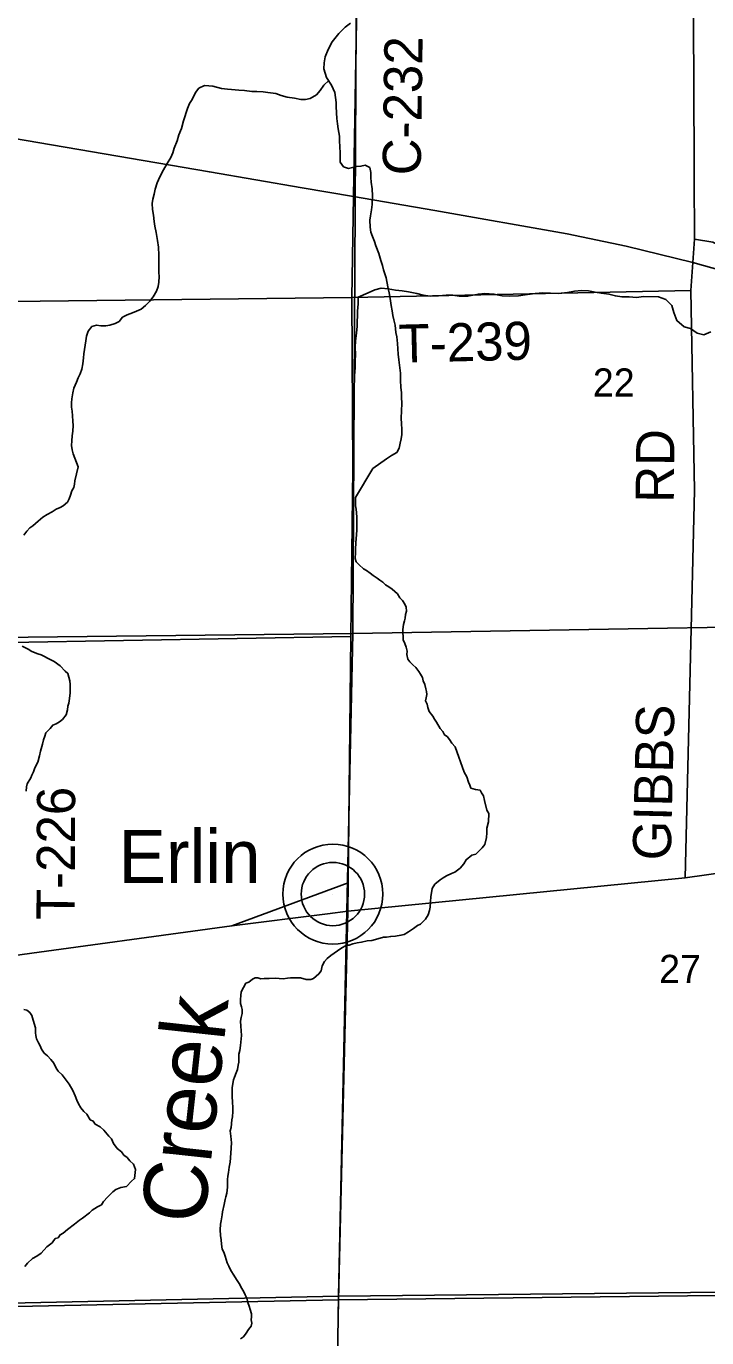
# Model space of a CAD drawing. Extents: x 1588073 to 2013523, y 1090242 to 1357120.
# Drawn here: x 1825334 to 1830682, y 1223082 to 1233397 of the extents above; entities that cross this region are included whole.
import ezdxf

# ---------------------------------------------------------------- set-up
doc = ezdxf.new("R2010")
doc.units = 0
for name, color, linetype in [('GM_X_County_Road', 7, 'Continuous'), ('GM_X_County_Road_Text', 7, 'Continuous'), ('GM_X_Interstate_Route', 7, 'Continuous'), ('GM_X_Minor_River', 7, 'Continuous'), ('GM_X_Minor_River_Text', 7, 'Continuous'), ('GM_X_Section', 7, 'Continuous'), ('GM_X_Section_Text', 7, 'Continuous'), ('GM_X_State_Route', 7, 'Continuous'), ('GM_X_Township_Road', 7, 'Continuous'), ('GM_X_Township_Road_Text', 7, 'Continuous'), ('GM_X_Unincorporated', 7, 'Continuous'), ('GM_X_Unincorporated_Location', 7, 'Continuous'), ('GM_X_Unincorporated_Text', 7, 'Continuous')]:
    doc.layers.add(name, color=color, linetype=linetype)

msp = doc.modelspace()

# ---------------------------------------------------------------- linework, layer by layer
at = {"layer": 'GM_X_County_Road'}
for points in [[(1827862, 1226438), (1827862, 1226438), (1827864, 1226660), (1827886, 1228598), (1827901, 1229918), (1827894, 1231263), (1827907, 1232057), (1827976, 1236206)], [(1814896, 1231042), (1816296, 1231026), (1820037, 1231138), (1822398, 1231176), (1822544, 1231160), (1822714, 1231105), (1823174, 1231129), (1823644, 1231134), (1823904, 1231166), (1825222, 1231233), (1827894, 1231263)], [(1826396, 1218046), (1826410, 1219531), (1826425, 1220578), (1826429, 1220626), (1826432, 1220636), (1826434, 1220650), (1826440, 1220660), (1826458, 1220686), (1826471, 1220696), (1827632, 1220727), (1827742, 1220730), (1827787, 1223380), (1827862, 1226438)]]:
    msp.add_lwpolyline(points, dxfattribs=at)
at = {"layer": 'GM_X_Interstate_Route'}
msp.add_lwpolyline([(1825225, 1232517), (1826773, 1232251), (1827503, 1232126), (1827907, 1232057), (1828545, 1231949), (1829585, 1231765), (1830048, 1231667), (1830573, 1231538), (1831123, 1231384), (1831414, 1231298), (1831776, 1231180), (1832677, 1230876), (1833078, 1230743), (1833154, 1230713), (1833228, 1230691), (1833878, 1230472), (1835590, 1229890), (1837380, 1229295), (1838415, 1228941)], dxfattribs=at)
at = {"layer": 'GM_X_Minor_River'}
for points in [[(1827882, 1233421), (1827841, 1233390), (1827790, 1233339), (1827739, 1233275), (1827707, 1233215), (1827684, 1233156), (1827675, 1233110), (1827672, 1233061), (1827684, 1233027), (1827695, 1232995), (1827734, 1232934), (1827760, 1232877), (1827770, 1232798), (1827770, 1232762), (1827774, 1232672), (1827781, 1232629), (1827785, 1232589), (1827796, 1232532), (1827797, 1232500), (1827798, 1232444), (1827800, 1232408), (1827801, 1232364), (1827802, 1232329), (1827828, 1232291), (1827866, 1232278), (1827930, 1232295), (1827964, 1232296), (1827997, 1232304), (1828034, 1232285), (1828042, 1232246), (1828043, 1232208), (1828046, 1232172), (1828052, 1232118), (1828055, 1232063), (1828053, 1231995), (1828047, 1231953), (1828040, 1231905), (1828035, 1231871), (1828036, 1231818), (1828042, 1231778), (1828055, 1231744), (1828072, 1231703), (1828082, 1231669), (1828105, 1231610), (1828122, 1231556), (1828135, 1231515), (1828141, 1231481), (1828162, 1231418), (1828177, 1231347), (1828186, 1231301), (1828193, 1231257)], [(1827711, 1232970), (1827674, 1232933), (1827643, 1232891), (1827615, 1232857), (1827566, 1232830), (1827528, 1232821), (1827491, 1232822), (1827441, 1232831), (1827385, 1232838), (1827337, 1232853), (1827295, 1232868), (1827233, 1232875), (1827195, 1232881), (1827145, 1232884), (1827107, 1232885), (1827049, 1232892), (1827006, 1232895), (1826948, 1232900), (1826916, 1232903), (1826868, 1232908), (1826800, 1232925), (1826768, 1232928), (1826734, 1232932), (1826691, 1232911), (1826665, 1232877), (1826637, 1232822), (1826617, 1232790), (1826602, 1232750), (1826570, 1232654), (1826555, 1232594), (1826534, 1232544), (1826521, 1232496), (1826496, 1232438), (1826485, 1232402), (1826471, 1232365), (1826442, 1232317), (1826413, 1232267), (1826384, 1232213), (1826363, 1232166), (1826348, 1232116), (1826339, 1232076), (1826330, 1232038), (1826324, 1232002), (1826327, 1231955), (1826334, 1231911), (1826339, 1231861), (1826344, 1231824), (1826354, 1231774), (1826365, 1231711), (1826374, 1231659), (1826375, 1231597), (1826376, 1231544), (1826375, 1231496), (1826376, 1231460), (1826378, 1231428), (1826377, 1231384), (1826370, 1231349), (1826358, 1231314), (1826331, 1231268), (1826306, 1231236), (1826271, 1231201), (1826237, 1231173), (1826200, 1231156), (1826168, 1231142), (1826127, 1231127), (1826091, 1231108), (1826064, 1231074), (1826032, 1231058), (1825991, 1231045), (1825959, 1231040), (1825921, 1231042), (1825887, 1231047), (1825850, 1231036), (1825822, 1231000), (1825807, 1230960), (1825802, 1230924), (1825797, 1230890), (1825791, 1230854), (1825786, 1230822), (1825784, 1230790), (1825779, 1230742), (1825770, 1230700), (1825759, 1230664), (1825743, 1230632), (1825730, 1230598), (1825709, 1230550), (1825700, 1230514), (1825692, 1230468), (1825691, 1230436), (1825690, 1230402), (1825694, 1230369), (1825697, 1230333), (1825700, 1230291), (1825704, 1230257), (1825699, 1230212), (1825694, 1230176), (1825692, 1230136), (1825689, 1230100), (1825695, 1230066), (1825704, 1230034), (1825741, 1229933)], [(1827915, 1230595), (1827915, 1230647), (1827918, 1230712), (1827920, 1230766), (1827921, 1230816), (1827919, 1230872), (1827923, 1230922), (1827930, 1230984), (1827936, 1231039), (1827937, 1231155), (1827942, 1231215), (1827942, 1231267), (1828020, 1231301), (1828073, 1231324), (1828123, 1231336), (1828179, 1231331), (1828237, 1231321), (1828289, 1231315), (1828339, 1231308), (1828403, 1231296), (1828453, 1231283), (1828509, 1231275), (1828575, 1231276), (1828633, 1231282), (1828687, 1231281), (1828737, 1231275), (1828803, 1231274), (1828888, 1231291), (1828938, 1231295), (1829010, 1231290), (1829074, 1231278), (1829130, 1231273), (1829202, 1231277), (1829254, 1231284), (1829334, 1231296), (1829394, 1231301), (1829453, 1231299), (1829515, 1231296), (1829589, 1231304), (1829643, 1231313), (1829699, 1231319), (1829753, 1231316), (1829805, 1231306), (1829855, 1231297), (1829913, 1231291), (1829965, 1231276), (1830015, 1231270), (1830073, 1231268), (1830129, 1231265), (1830185, 1231271), (1830304, 1231270), (1830360, 1231247), (1830409, 1231200), (1830423, 1231146), (1830446, 1231082), (1830504, 1231033), (1830554, 1231019), (1830606, 1230982), (1830660, 1230970), (1830714, 1230995)], [(1828193, 1231257), (1828202, 1231202), (1828211, 1231158), (1828215, 1231122), (1828224, 1231089), (1828234, 1231045), (1828239, 1230989), (1828246, 1230954), (1828253, 1230902), (1828258, 1230819), (1828263, 1230773), (1828270, 1230711), (1828275, 1230668), (1828276, 1230614), (1828279, 1230556), (1828284, 1230517), (1828284, 1230483), (1828285, 1230427), (1828282, 1230375), (1828281, 1230312), (1828282, 1230272), (1828285, 1230226), (1828285, 1230186), (1828280, 1230152), (1828273, 1230118), (1828265, 1230080), (1828246, 1230044), (1828205, 1230020), (1828165, 1229995), (1828059, 1229918)], [(1825741, 1229933), (1825716, 1229821), (1825714, 1229795), (1825709, 1229769), (1825693, 1229742), (1825681, 1229708), (1825672, 1229680), (1825658, 1229654), (1825625, 1229624), (1825601, 1229612), (1825569, 1229599), (1825537, 1229577), (1825499, 1229557), (1825464, 1229536), (1825428, 1229504), (1825385, 1229468), (1825363, 1229452), (1825339, 1229425), (1825316, 1229395)], [(1828059, 1229918), (1827922, 1229692), (1827921, 1229662), (1827923, 1229625), (1827927, 1229599), (1827930, 1229571), (1827932, 1229537), (1827933, 1229501), (1827933, 1229433), (1827930, 1229399), (1827926, 1229365), (1827924, 1229337), (1827923, 1229281), (1827921, 1229259), (1827920, 1229211), (1827926, 1229184), (1827950, 1229162), (1827985, 1229130), (1828009, 1229117), (1828037, 1229097), (1828061, 1229077), (1828091, 1229056), (1828112, 1229042), (1828136, 1229026), (1828158, 1229004), (1828184, 1228989), (1828210, 1228969), (1828251, 1228932), (1828271, 1228902), (1828291, 1228880), (1828309, 1228852), (1828320, 1228829), (1828322, 1228797), (1828314, 1228771), (1828311, 1228743), (1828307, 1228721), (1828299, 1228693), (1828294, 1228653), (1828294, 1228623), (1828296, 1228601), (1828297, 1228571), (1828309, 1228543), (1828319, 1228513), (1828328, 1228483), (1828326, 1228455), (1828332, 1228420), (1828349, 1228398), (1828373, 1228374), (1828397, 1228354), (1828419, 1228323), (1828432, 1228301), (1828448, 1228275), (1828454, 1228249), (1828466, 1228221), (1828475, 1228186), (1828481, 1228164), (1828483, 1228142), (1828478, 1228116), (1828472, 1228092), (1828486, 1228066), (1828490, 1228040), (1828501, 1228008), (1828529, 1227971), (1828543, 1227947), (1828558, 1227923), (1828586, 1227873), (1828608, 1227850), (1828621, 1227824), (1828643, 1227810), (1828661, 1227788), (1828679, 1227759), (1828704, 1227731), (1828776, 1227530), (1828796, 1227493), (1828811, 1227451), (1828819, 1227429), (1828829, 1227405), (1828865, 1227394), (1828901, 1227390), (1828911, 1227368), (1828928, 1227344), (1828936, 1227308), (1828955, 1227231), (1828969, 1227205), (1828966, 1227141), (1828955, 1227089), (1828953, 1227053), (1828951, 1227017), (1828938, 1226963), (1828916, 1226935), (1828867, 1226887), (1828835, 1226878), (1828792, 1226842), (1828774, 1226810), (1828744, 1226776), (1828703, 1226743), (1828677, 1226733), (1828637, 1226715), (1828611, 1226700), (1828586, 1226684), (1828546, 1226650)], [(1825302, 1228521), (1825348, 1228497), (1825378, 1228480), (1825426, 1228462), (1825452, 1228453), (1825528, 1228414), (1825553, 1228402), (1825601, 1228366), (1825639, 1228325), (1825661, 1228307), (1825670, 1228279), (1825676, 1228248), (1825678, 1228220), (1825679, 1228176), (1825679, 1228154), (1825674, 1228110), (1825668, 1228074), (1825662, 1228050), (1825659, 1228020), (1825647, 1227982), (1825620, 1227946), (1825596, 1227927), (1825568, 1227911), (1825542, 1227901), (1825521, 1227873), (1825489, 1227840), (1825479, 1227814), (1825470, 1227786), (1825462, 1227750), (1825447, 1227696), (1825439, 1227660), (1825424, 1227610), (1825402, 1227566), (1825391, 1227534), (1825377, 1227508), (1825369, 1227486), (1825342, 1227438), (1825336, 1227416), (1825334, 1227380)], [(1828546, 1226650), (1828525, 1226616), (1828515, 1226550), (1828510, 1226514), (1828508, 1226470), (1828503, 1226442), (1828493, 1226410), (1828473, 1226374), (1828432, 1226335), (1828408, 1226325), (1828378, 1226301), (1828339, 1226274), (1828303, 1226254), (1828279, 1226248), (1828237, 1226241), (1828199, 1226239), (1828165, 1226233), (1828141, 1226232), (1828096, 1226220), (1828050, 1226207), (1828014, 1226203), (1827968, 1226193), (1827934, 1226188), (1827900, 1226180), (1827873, 1226170), (1827851, 1226169), (1827807, 1226143), (1827755, 1226108), (1827728, 1226088), (1827700, 1226066), (1827678, 1226042), (1827661, 1226008), (1827651, 1225968), (1827634, 1225944), (1827592, 1225909), (1827570, 1225901), (1827534, 1225901), (1827490, 1225914), (1827452, 1225914), (1827412, 1225913), (1827388, 1225911), (1827352, 1225905), (1827322, 1225908), (1827296, 1225910), (1827242, 1225909), (1827203, 1225907), (1827179, 1225905), (1827155, 1225912), (1827133, 1225912), (1827111, 1225904), (1827083, 1225880), (1827061, 1225870), (1827042, 1225837), (1827022, 1225803), (1827020, 1225775), (1827017, 1225743), (1827019, 1225711), (1827027, 1225686), (1827030, 1225664), (1827030, 1225634), (1827022, 1225600), (1827017, 1225572), (1827021, 1225534), (1827022, 1225496), (1827026, 1225460), (1827024, 1225434), (1827017, 1225380), (1827013, 1225342), (1827006, 1225314), (1827006, 1225290), (1827004, 1225250), (1826999, 1225226), (1826995, 1225192), (1826983, 1225166), (1826972, 1225132), (1826962, 1225110), (1826953, 1225050), (1826953, 1225024), (1826952, 1224972), (1826954, 1224944), (1826957, 1224885), (1826957, 1224863), (1826955, 1224819), (1826950, 1224797), (1826944, 1224737), (1826937, 1224711), (1826941, 1224669), (1826946, 1224615), (1826941, 1224535), (1826937, 1224463), (1826930, 1224425), (1826924, 1224383), (1826919, 1224353), (1826917, 1224327), (1826916, 1224266), (1826910, 1224220), (1826903, 1224192), (1826897, 1224170), (1826889, 1224130), (1826876, 1224073), (1826874, 1224050)], [(1825316, 1225665), (1825340, 1225658), (1825362, 1225640), (1825377, 1225616), (1825389, 1225580), (1825406, 1225519), (1825406, 1225481), (1825410, 1225459), (1825415, 1225433), (1825431, 1225401), (1825443, 1225379), (1825453, 1225353), (1825474, 1225322), (1825502, 1225300), (1825526, 1225270), (1825551, 1225241), (1825569, 1225203), (1825585, 1225179), (1825617, 1225150), (1825672, 1225078), (1825701, 1225027), (1825719, 1224985), (1825732, 1224951), (1825746, 1224922), (1825764, 1224890), (1825787, 1224862), (1825809, 1224842), (1825837, 1224797), (1825861, 1224785), (1825876, 1224763), (1825914, 1224742), (1825944, 1224714), (1825982, 1224667), (1826003, 1224647), (1826019, 1224611), (1826049, 1224572), (1826082, 1224546), (1826102, 1224518), (1826126, 1224501), (1826148, 1224475), (1826177, 1224449), (1826193, 1224407), (1826186, 1224334), (1826162, 1224313), (1826121, 1224273), (1826077, 1224263), (1826039, 1224248), (1826015, 1224230), (1825972, 1224188), (1825940, 1224153), (1825925, 1224127), (1825895, 1224111), (1825853, 1224087), (1825832, 1224066), (1825776, 1224022), (1825752, 1224008), (1825713, 1223977), (1825657, 1223933), (1825624, 1223904), (1825600, 1223892), (1825584, 1223868), (1825562, 1223862), (1825539, 1223830), (1825495, 1223797), (1825452, 1223747), (1825416, 1223725), (1825384, 1223706), (1825343, 1223668), (1825323, 1223642)], [(1826874, 1224050), (1826865, 1224002), (1826861, 1223976), (1826858, 1223932), (1826862, 1223888), (1826866, 1223852), (1826869, 1223818), (1826875, 1223778), (1826888, 1223756), (1826898, 1223724), (1826914, 1223673), (1826927, 1223645), (1826941, 1223611), (1826965, 1223574), (1826986, 1223540), (1827008, 1223508), (1827029, 1223470), (1827045, 1223443), (1827055, 1223419), (1827067, 1223393), (1827076, 1223359), (1827086, 1223331), (1827094, 1223305), (1827105, 1223270), (1827105, 1223248), (1827101, 1223224), (1827106, 1223198), (1827102, 1223174), (1827082, 1223148), (1827063, 1223118), (1827041, 1223091), (1827017, 1223073)]]:
    msp.add_lwpolyline(points, dxfattribs=at)
at = {"layer": 'GM_X_Section'}
for points in [[(1827930, 1233898), (1833261, 1234025), (1833158, 1228711), (1827900, 1228620)], [(1822620, 1233829), (1827930, 1233898), (1827900, 1228620), (1822562, 1228561)], [(1833158, 1228711), (1833069, 1223464), (1827787, 1223409), (1827900, 1228620)], [(1827900, 1228620), (1827787, 1223409), (1822490, 1223298), (1822562, 1228561)], [(1833069, 1223464), (1832922, 1218156), (1832786, 1218150), (1827704, 1218091), (1827787, 1223409)], [(1827787, 1223409), (1827704, 1218091), (1827502, 1218088), (1822443, 1218013), (1822490, 1223298)]]:
    msp.add_lwpolyline(points, close=True, dxfattribs=at)
at = {"layer": 'GM_X_State_Route'}
for points in [[(1827701, 1226417), (1827862, 1226438), (1830513, 1226700), (1833100, 1227063), (1833152, 1227070)], [(1816297, 1224288), (1816317, 1224291), (1817169, 1224436), (1822517, 1225760), (1822622, 1225783), (1825187, 1226082), (1826951, 1226321), (1827701, 1226417)]]:
    msp.add_lwpolyline(points, dxfattribs=at)
at = {"layer": 'GM_X_Township_Road'}
for points in [[(1830583, 1232328), (1830569, 1235155)], [(1830558, 1231318), (1830573, 1231538), (1830585, 1231722), (1830583, 1232211), (1830583, 1232328)], [(1830585, 1231722), (1830731, 1231699), (1830936, 1231601), (1831516, 1231384), (1831677, 1231361)], [(1827894, 1231263), (1830558, 1231318)], [(1830513, 1226700), (1830587, 1229746), (1830558, 1231318)], [(1817214, 1228442), (1822539, 1228523), (1825204, 1228551), (1827886, 1228598)], [(1826951, 1226321), (1827864, 1226660)], [(1827787, 1223380), (1833047, 1223440)], [(1825127, 1223325), (1825127, 1223325), (1827787, 1223380)]]:
    msp.add_lwpolyline(points, dxfattribs=at)
at = {"layer": 'GM_X_Unincorporated'}
for radius in [393, 249]:
    msp.add_circle((1827744, 1226572), radius, dxfattribs=at)
at = {"layer": 'GM_X_Unincorporated_Location'}
msp.add_line((1827744, 1226572), (1827744, 1226572), dxfattribs=at)

# ---------------------------------------------------------------- texts
at = {"layer": 'GM_X_County_Road_Text'}
msp.add_text('C-232', height=300, rotation=89.1731, dxfattribs=at).set_placement((1828434, 1232223))
at = {"layer": 'GM_X_Minor_River_Text'}
msp.add_text('Creek', height=500.3, rotation=83.7512, dxfattribs=at).set_placement((1826731, 1223967))
at = {"layer": 'GM_X_Section_Text'}
for s, p in [('22', (1829787, 1230485)), ('27', (1830308, 1225873))]:
    msp.add_text(s, height=221, rotation=0, dxfattribs=at).set_placement(p)
at = {"layer": 'GM_X_Township_Road_Text'}
for s, rotation, p in [('T-239', 1.4043, (1828264, 1230750)), ('RD', 89.4452, (1830423, 1229648)), ('GIBBS', 88.5979, (1830399, 1226834)), ('T-226', 89.7193, (1825714, 1226367))]:
    msp.add_text(s, height=300, rotation=rotation, dxfattribs=at).set_placement(p)
at = {"layer": 'GM_X_Unincorporated_Text'}
msp.add_text('Erlin', height=417, rotation=0, dxfattribs=at).set_placement((1826060, 1226660))

doc.saveas('drawing.dxf')
